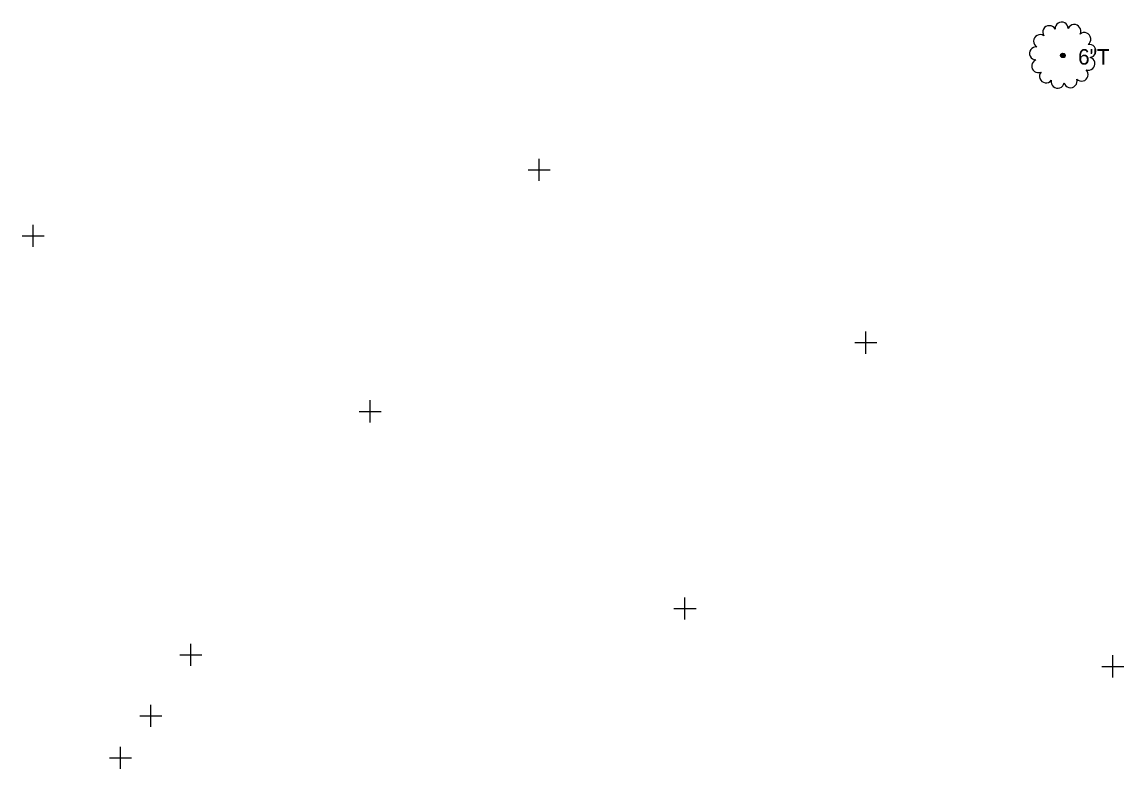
# Model space of a CAD drawing. Extents: x 1324236 to 1326110, y 459090 to 460782.
# Drawn here: x 1325351 to 1325450.8, y 459993.9 to 460061.6 of the extents above; entities that cross this region are included whole.
import ezdxf

# ---------------------------------------------------------------- set-up
doc = ezdxf.new("R2010")
doc.units = 0
doc.layers.add('RW_X_CL', color=7, linetype='Continuous')
doc.layers.add('VG_X_Cells', color=7, linetype='Continuous')

msp = doc.modelspace()

# ---------------------------------------------------------------- linework, layer by layer
at = {"layer": 'RW_X_CL'}
for p, q in [((1325397.827, 460047.199), (1325397.827, 460049.199)), ((1325396.827, 460048.199), (1325398.827, 460048.199)), ((1325352.014, 460041.228), (1325352.014, 460043.228)), ((1325351.014, 460042.228), (1325353.014, 460042.228)), ((1325427.381, 460031.553), (1325427.381, 460033.553)), ((1325426.381, 460032.553), (1325428.381, 460032.553)), ((1325382.513, 460025.331), (1325382.513, 460027.331)), ((1325381.513, 460026.331), (1325383.513, 460026.331)), ((1325411.017, 460007.471), (1325411.017, 460009.471)), ((1325410.017, 460008.471), (1325412.017, 460008.471)), ((1325366.291, 460003.28), (1325366.291, 460005.28)), ((1325365.291, 460004.28), (1325367.291, 460004.28)), ((1325449.751, 460002.233), (1325449.751, 460004.233)), ((1325448.751, 460003.233), (1325450.751, 460003.233)), ((1325362.681, 459997.759), (1325362.681, 459999.759)), ((1325361.681, 459998.759), (1325363.681, 459998.759)), ((1325359.929, 459993.94), (1325359.929, 459995.94)), ((1325358.929, 459994.94), (1325360.929, 459994.94))]:
    msp.add_line(p, q, dxfattribs=at)
at = {"layer": 'VG_X_Cells'}
for points in [[(1325445.044, 460058.674), (1325445.222, 460058.571), (1325445.222, 460058.571), (1325445.016, 460058.571)], [(1325445.016, 460058.571), (1325445.222, 460058.571), (1325445.222, 460058.571), (1325445.044, 460058.468)], [(1325445.119, 460058.75), (1325445.222, 460058.571), (1325445.222, 460058.571), (1325445.044, 460058.674)], [(1325445.044, 460058.468), (1325445.222, 460058.571), (1325445.222, 460058.571), (1325445.119, 460058.393)], [(1325445.222, 460058.777), (1325445.222, 460058.571), (1325445.222, 460058.571), (1325445.119, 460058.75)], [(1325445.119, 460058.393), (1325445.222, 460058.571), (1325445.222, 460058.571), (1325445.222, 460058.365)], [(1325445.325, 460058.75), (1325445.222, 460058.571), (1325445.222, 460058.571), (1325445.222, 460058.777)], [(1325445.401, 460058.674), (1325445.222, 460058.571), (1325445.222, 460058.571), (1325445.325, 460058.75)], [(1325445.428, 460058.571), (1325445.222, 460058.571), (1325445.222, 460058.571), (1325445.401, 460058.674)], [(1325445.222, 460058.365), (1325445.222, 460058.571), (1325445.222, 460058.571), (1325445.325, 460058.393)], [(1325445.325, 460058.393), (1325445.222, 460058.571), (1325445.222, 460058.571), (1325445.401, 460058.468)], [(1325445.401, 460058.468), (1325445.222, 460058.571), (1325445.222, 460058.571), (1325445.428, 460058.571)]]:
    msp.add_lwpolyline(points, close=True, dxfattribs=at)
for centre, start, end in [((1325443.994, 460060.667), 28.93333, 211.81601), ((1325445.109, 460060.998), 1.24102, 184.12371), ((1325446.249, 460060.772), 333.54871, 156.4314), ((1325443.161, 460059.856), 56.62564, 239.50832), ((1325447.155, 460060.043), 305.85641, 128.73909), ((1325442.8, 460058.751), 84.31794, 267.20063), ((1325447.617, 460058.976), 278.1641, 101.04678), ((1325442.994, 460057.604), 112.01025, 294.89294), ((1325447.531, 460057.817), 250.47179, 73.35448), ((1325443.698, 460056.68), 139.70256, 322.58525), ((1325446.917, 460056.83), 222.77948, 45.66217), ((1325444.752, 460056.188), 167.39487, 350.27755), ((1325445.913, 460056.242), 195.08718, 17.96986)]:
    msp.add_arc(centre, 0.595, start, end, dxfattribs=at)

# ---------------------------------------------------------------- texts
msp.add_text('6"T', height=1.4, dxfattribs=at).set_placement((1325446.602, 460057.738))

doc.saveas('drawing.dxf')
